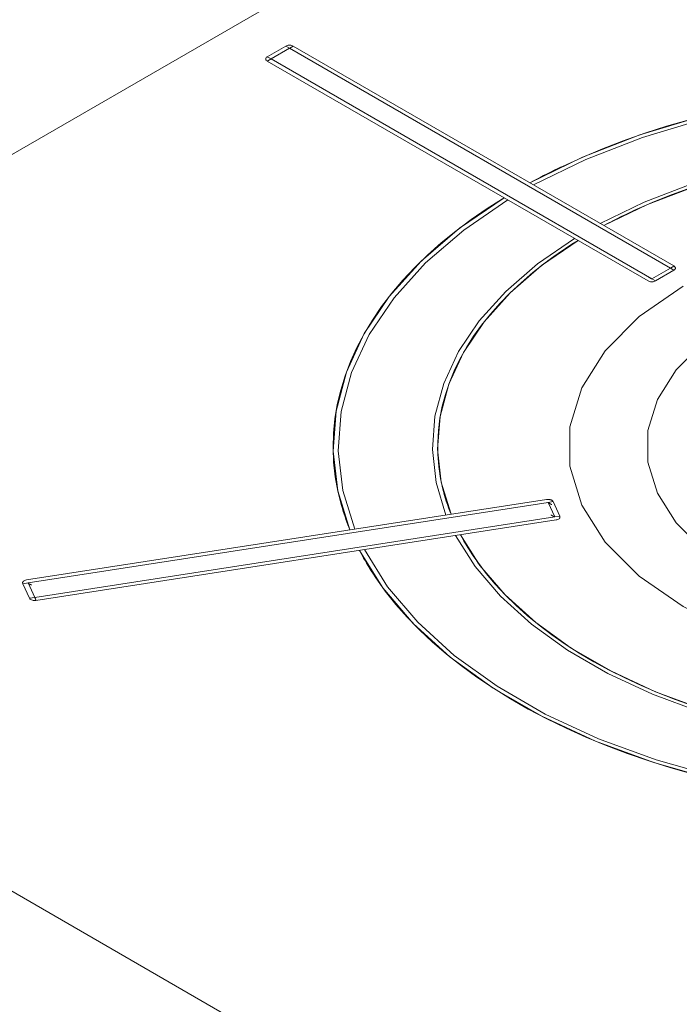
# Model space of a CAD drawing. Header units: millimetres. Extents: x 567 to 934, y -1 to 364.
# Tile 350 of 656: x 735.461 to 735.77, y 7.926 to 8.387. Entities that reach past the tile are written whole.
import ezdxf

# ---------------------------------------------------------------- set-up
doc = ezdxf.new("R2010")
doc.units = ezdxf.units.MM
doc.header["$MEASUREMENT"] = 0
doc.layers.add('ARQ FINA', color=8, linetype='Continuous')
doc.layers.add('G-IMPT', color=8, linetype='Continuous', lineweight=13)

msp = doc.modelspace()

# ---------------------------------------------------------------- linework, layer by layer
at = {"layer": 'ARQ FINA', "lineweight": 5}
for p, q in [((735.19275, 8.17166), (735.92887, 8.59666)), ((735.80474, 7.77833), (735.19275, 8.13166))]:
    msp.add_line(p, q, dxfattribs=at)
at = {"layer": 'G-IMPT', "lineweight": 5}
for p, q in [((735.58531, 8.37498), (735.57665, 8.36998)), ((735.58531, 8.37498), (735.57665, 8.36998)), ((735.58531, 8.37498), (735.57665, 8.36998)), ((735.5871, 8.37394), (735.58531, 8.37498)), ((735.76717, 8.27198), (735.58877, 8.37498)), ((735.58877, 8.37498), (735.76717, 8.27198)), ((735.57844, 8.36894), (735.5871, 8.37394)), ((735.5871, 8.37394), (735.76551, 8.27094)), ((735.57665, 8.36998), (735.57844, 8.36894)), ((735.57665, 8.36798), (735.75505, 8.26498)), ((735.57665, 8.36798), (735.75505, 8.26498)), ((735.75685, 8.26594), (735.57844, 8.36894)), ((735.76551, 8.27094), (735.75685, 8.26594)), ((735.75851, 8.26498), (735.76717, 8.26998)), ((735.75851, 8.26498), (735.76717, 8.26998)), ((735.75851, 8.26498), (735.76717, 8.26998)), ((735.76717, 8.26998), (735.76551, 8.27094)), ((735.75685, 8.26594), (735.75851, 8.26498)), ((735.70754, 8.16261), (735.46384, 8.12491)), ((735.46384, 8.12491), (735.70754, 8.16261)), ((735.46456, 8.12356), (735.70826, 8.16126)), ((735.71054, 8.16161), (735.70826, 8.16126)), ((735.70826, 8.16126), (735.71143, 8.15443)), ((735.71371, 8.15478), (735.71054, 8.16161)), ((735.71371, 8.15478), (735.71054, 8.16161)), ((735.71371, 8.15478), (735.71054, 8.16161)), ((735.71143, 8.15443), (735.46773, 8.11673)), ((735.71143, 8.15443), (735.71371, 8.15478)), ((735.46828, 8.11535), (735.71198, 8.15305)), ((735.46828, 8.11535), (735.71198, 8.15305)), ((735.46456, 8.12356), (735.46211, 8.12318)), ((735.46211, 8.12318), (735.46528, 8.11635)), ((735.46211, 8.12318), (735.46528, 8.11635)), ((735.46211, 8.12318), (735.46528, 8.11635)), ((735.46773, 8.11673), (735.46456, 8.12356)), ((735.46528, 8.11635), (735.46773, 8.11673))]:
    msp.add_line(p, q, dxfattribs=at)
for points in [[(735.58877, 8.37498), (735.58844, 8.37514), (735.58807, 8.37526), (735.58767, 8.37534), (735.58725, 8.37539), (735.58683, 8.37539), (735.5864, 8.37534), (735.586, 8.37526), (735.58563, 8.37514), (735.58531, 8.37498)], [(735.58877, 8.37498), (735.58844, 8.37514), (735.58807, 8.37526), (735.58767, 8.37534), (735.58725, 8.37539), (735.58683, 8.37539), (735.5864, 8.37534), (735.586, 8.37526), (735.58563, 8.37514), (735.58531, 8.37498)], [(735.5871, 8.37394), (735.58711, 8.37394), (735.58712, 8.37395), (735.58712, 8.37395), (735.58713, 8.37395), (735.58714, 8.37396), (735.58714, 8.37396), (735.58715, 8.37397), (735.58716, 8.37397), (735.58717, 8.37398), (735.58718, 8.37399), (735.5872, 8.37399), (735.58722, 8.37401), (735.58725, 8.37402), (735.58725, 8.37402), (735.58725, 8.37402), (735.58725, 8.37402), (735.58725, 8.37403), (735.58725, 8.37403), (735.58726, 8.37403), (735.58726, 8.37403), (735.58726, 8.37403), (735.58726, 8.37403), (735.58726, 8.37403), (735.58727, 8.37403), (735.58727, 8.37404), (735.58727, 8.37404), (735.58727, 8.37404), (735.58728, 8.37404), (735.58728, 8.37404), (735.58728, 8.37404), (735.58728, 8.37404), (735.58729, 8.37405), (735.58729, 8.37405), (735.58729, 8.37405), (735.5873, 8.37405), (735.5873, 8.37405), (735.5873, 8.37405), (735.58731, 8.37406), (735.58731, 8.37406), (735.58731, 8.37406), (735.58732, 8.37406), (735.58732, 8.37406), (735.58732, 8.37407), (735.58733, 8.37407), (735.58733, 8.37407), (735.58733, 8.37407), (735.58734, 8.37408), (735.58734, 8.37408), (735.58735, 8.37408), (735.58735, 8.37408), (735.58736, 8.37409), (735.58736, 8.37409), (735.58737, 8.37409), (735.58737, 8.3741), (735.58738, 8.3741), (735.58738, 8.3741), (735.58739, 8.37411), (735.5874, 8.37411), (735.5874, 8.37411), (735.58741, 8.37412), (735.58742, 8.37412), (735.58743, 8.37413), (735.58743, 8.37413), (735.58744, 8.37414), (735.58745, 8.37414), (735.58746, 8.37415), (735.58747, 8.37415), (735.58748, 8.37416), (735.58749, 8.37416), (735.5875, 8.37417), (735.58751, 8.37418), (735.58752, 8.37418), (735.58754, 8.37419), (735.58755, 8.3742), (735.58757, 8.37421), (735.58758, 8.37422), (735.5876, 8.37423), (735.58762, 8.37424), (735.58764, 8.37425), (735.58766, 8.37426), (735.58768, 8.37428), (735.58771, 8.37429), (735.58773, 8.37431), (735.58776, 8.37432), (735.58779, 8.37434), (735.58782, 8.37436), (735.58786, 8.37438), (735.5879, 8.37441), (735.58794, 8.37443), (735.58799, 8.37446), (735.58804, 8.37449), (735.5881, 8.37453), (735.58816, 8.37457), (735.58823, 8.37461), (735.5883, 8.37465), (735.58838, 8.3747), (735.58845, 8.37475), (735.58853, 8.3748), (735.58861, 8.37485), (735.58868, 8.3749), (735.58873, 8.37494), (735.58877, 8.37497), (735.58877, 8.37498)], [(735.57665, 8.36998), (735.57637, 8.36979), (735.57616, 8.36958), (735.57601, 8.36934), (735.57594, 8.3691), (735.57594, 8.36885), (735.57601, 8.36861), (735.57616, 8.36838), (735.57637, 8.36817), (735.57665, 8.36798)], [(735.57665, 8.36998), (735.57637, 8.36979), (735.57616, 8.36958), (735.57601, 8.36934), (735.57594, 8.3691), (735.57594, 8.36885), (735.57601, 8.36861), (735.57616, 8.36838), (735.57637, 8.36817), (735.57665, 8.36798)], [(735.57665, 8.36798), (735.57665, 8.36798), (735.57667, 8.36798), (735.57669, 8.36799), (735.57672, 8.368), (735.57675, 8.36801), (735.57678, 8.36803), (735.57682, 8.36805), (735.57687, 8.36807), (735.57691, 8.36809), (735.57695, 8.36811), (735.577, 8.36814), (735.57704, 8.36816), (735.57709, 8.36818), (735.57713, 8.36821), (735.57717, 8.36823), (735.57721, 8.36825), (735.57725, 8.36827), (735.57729, 8.36829), (735.57733, 8.36831), (735.57736, 8.36833), (735.57739, 8.36835), (735.57743, 8.36837), (735.57746, 8.36838), (735.57749, 8.3684), (735.57751, 8.36841), (735.57754, 8.36843), (735.57757, 8.36844), (735.57759, 8.36846), (735.57761, 8.36847), (735.57763, 8.36848), (735.57766, 8.36849), (735.57768, 8.3685), (735.57769, 8.36851), (735.57771, 8.36852), (735.57773, 8.36853), (735.57775, 8.36854), (735.57776, 8.36855), (735.57778, 8.36856), (735.57779, 8.36857), (735.57781, 8.36858), (735.57782, 8.36859), (735.57784, 8.36859), (735.57785, 8.3686), (735.57786, 8.36861), (735.57787, 8.36861), (735.57788, 8.36862), (735.57789, 8.36863), (735.5779, 8.36863), (735.57791, 8.36864), (735.57792, 8.36864), (735.57793, 8.36865), (735.57794, 8.36865), (735.57795, 8.36866), (735.57796, 8.36866), (735.57797, 8.36867), (735.57798, 8.36867), (735.57798, 8.36868), (735.57799, 8.36868), (735.578, 8.36869), (735.57801, 8.36869), (735.57801, 8.36869), (735.57802, 8.3687), (735.57803, 8.3687), (735.57803, 8.3687), (735.57804, 8.36871), (735.57804, 8.36871), (735.57805, 8.36871), (735.57806, 8.36872), (735.57806, 8.36872), (735.57807, 8.36872), (735.57807, 8.36873), (735.57808, 8.36873), (735.57808, 8.36873), (735.57809, 8.36874), (735.57809, 8.36874), (735.5781, 8.36874), (735.5781, 8.36874), (735.57811, 8.36875), (735.57811, 8.36875), (735.57811, 8.36875), (735.57812, 8.36875), (735.57812, 8.36875), (735.57813, 8.36876), (735.57813, 8.36876), (735.57813, 8.36876), (735.57814, 8.36876), (735.57814, 8.36877), (735.57814, 8.36877), (735.57815, 8.36877), (735.57815, 8.36877), (735.57815, 8.36877), (735.57816, 8.36877), (735.57816, 8.36878), (735.57816, 8.36878), (735.57817, 8.36878), (735.57817, 8.36878), (735.57817, 8.36878), (735.57817, 8.36879), (735.57818, 8.36879), (735.57818, 8.36879), (735.57818, 8.36879), (735.57819, 8.36879), (735.57819, 8.36879), (735.57819, 8.36879), (735.57819, 8.3688), (735.5782, 8.3688), (735.5782, 8.3688), (735.5782, 8.3688), (735.5782, 8.3688), (735.5782, 8.3688), (735.57821, 8.3688), (735.57821, 8.3688), (735.57821, 8.36881), (735.57821, 8.36881), (735.57822, 8.36881), (735.57822, 8.36881), (735.57822, 8.36881), (735.57822, 8.36881), (735.57822, 8.36881), (735.57823, 8.36881), (735.57823, 8.36882), (735.57823, 8.36882), (735.57823, 8.36882), (735.57823, 8.36882), (735.57823, 8.36882), (735.57824, 8.36882), (735.57826, 8.36884), (735.57829, 8.36885), (735.5783, 8.36886), (735.57832, 8.36887), (735.57833, 8.36887), (735.57834, 8.36888), (735.57835, 8.36889), (735.57836, 8.36889), (735.57837, 8.36889), (735.57837, 8.3689), (735.57838, 8.3689), (735.57838, 8.36891), (735.57839, 8.36891), (735.57839, 8.36891), (735.5784, 8.36891), (735.5784, 8.36892), (735.57841, 8.36892), (735.57841, 8.36892), (735.57841, 8.36892), (735.57842, 8.36892), (735.57842, 8.36893), (735.57842, 8.36893), (735.57843, 8.36893), (735.57843, 8.36893), (735.57843, 8.36893), (735.57844, 8.36893), (735.57844, 8.36894), (735.57844, 8.36894), (735.57844, 8.36894)], [(735.96917, 8.35261), (735.9374, 8.35591), (735.90519, 8.35717), (735.87294, 8.35639), (735.84103, 8.35357), (735.80985, 8.34874), (735.77978, 8.34197), (735.75117, 8.33334), (735.72437, 8.32295), (735.69971, 8.31093)], [(735.96854, 8.35125), (735.93704, 8.35451), (735.90512, 8.35576), (735.87315, 8.35498), (735.84153, 8.35218), (735.81062, 8.3474), (735.78081, 8.34069), (735.75246, 8.33214), (735.72589, 8.32184), (735.70144, 8.30993)], [(735.77425, 8.34048), (735.76375, 8.33742), (735.75348, 8.33413), (735.74344, 8.33059), (735.73365, 8.32683), (735.72413, 8.32285), (735.7149, 8.31865), (735.70596, 8.31424), (735.69971, 8.31093)], [(735.95712, 8.32664), (735.93065, 8.32931), (735.90384, 8.33031), (735.877, 8.32962), (735.85044, 8.32725), (735.82449, 8.32324), (735.79945, 8.31762), (735.77561, 8.31047), (735.75325, 8.30187), (735.73264, 8.29192)], [(735.95648, 8.32528), (735.9303, 8.32791), (735.90377, 8.32889), (735.87721, 8.32821), (735.85094, 8.32587), (735.82526, 8.32189), (735.80048, 8.31634), (735.77689, 8.30927), (735.75477, 8.30076), (735.73437, 8.29092)], [(735.7144, 8.31841), (735.71273, 8.31761), (735.71106, 8.3168), (735.70941, 8.31598), (735.70777, 8.31515), (735.70613, 8.31432), (735.70451, 8.31348), (735.7029, 8.31264), (735.7013, 8.31179), (735.69971, 8.31093)], [(735.73437, 8.29092), (735.74167, 8.29469), (735.74922, 8.29829), (735.75702, 8.30172), (735.76505, 8.30496), (735.77329, 8.30801)], [(735.68759, 8.30393), (735.67969, 8.2989), (735.67215, 8.29369), (735.66498, 8.28831), (735.65818, 8.28277), (735.65178, 8.27708), (735.64577, 8.27125), (735.64017, 8.26528), (735.63499, 8.25918), (735.63024, 8.25297), (735.62592, 8.24666), (735.62204, 8.24025), (735.61861, 8.23376), (735.61563, 8.2272), (735.61311, 8.22057), (735.61105, 8.21388), (735.60945, 8.20716), (735.60832, 8.2004), (735.60766, 8.19362), (735.60747, 8.18684), (735.60775, 8.18005), (735.6085, 8.17328), (735.60972, 8.16653), (735.6114, 8.15981), (735.61355, 8.15314), (735.61538, 8.14835)], [(735.68759, 8.30393), (735.66676, 8.28969), (735.64876, 8.27422), (735.63381, 8.2577), (735.62209, 8.24034), (735.61373, 8.22233), (735.60885, 8.20391), (735.60749, 8.18529), (735.60968, 8.1667), (735.61538, 8.14835)], [(735.68932, 8.30293), (735.66868, 8.28881), (735.65085, 8.27347), (735.63603, 8.2571), (735.62441, 8.23989), (735.61613, 8.22205), (735.61129, 8.20379), (735.60994, 8.18533), (735.6121, 8.1669), (735.61775, 8.14872)], [(735.68759, 8.30393), (735.6861, 8.30301), (735.68462, 8.30209), (735.68316, 8.30116), (735.6817, 8.30022), (735.68026, 8.29928), (735.67884, 8.29833), (735.67742, 8.29737), (735.67602, 8.29641), (735.67462, 8.29544)], [(735.75306, 8.30002), (735.75091, 8.29906), (735.74877, 8.29809), (735.74666, 8.2971), (735.74456, 8.2961), (735.74248, 8.29509), (735.74042, 8.29407), (735.73839, 8.29303), (735.73637, 8.29198), (735.73437, 8.29092)], [(735.72051, 8.28492), (735.70328, 8.27302), (735.68838, 8.26011), (735.67599, 8.24634), (735.66627, 8.23188), (735.65931, 8.2169), (735.65521, 8.20157), (735.65402, 8.18607), (735.65574, 8.17059), (735.66036, 8.15531)], [(735.72224, 8.28392), (735.7052, 8.27214), (735.69046, 8.25937), (735.67821, 8.24575), (735.66859, 8.23144), (735.66171, 8.21661), (735.65765, 8.20145), (735.65647, 8.18611), (735.65817, 8.1708), (735.66273, 8.15568)], [(735.66273, 8.15568), (735.66072, 8.16121), (735.65909, 8.16679), (735.65785, 8.1724), (735.657, 8.17804), (735.65654, 8.18369), (735.65648, 8.18935), (735.6568, 8.195), (735.65752, 8.20064), (735.65863, 8.20626), (735.66012, 8.21185), (735.662, 8.2174), (735.66427, 8.22291), (735.66691, 8.22835), (735.66993, 8.23373), (735.67332, 8.23904), (735.67707, 8.24427), (735.68119, 8.2494), (735.68565, 8.25443), (735.69046, 8.25936), (735.69561, 8.26417), (735.70109, 8.26887), (735.70688, 8.27342), (735.71299, 8.27785), (735.7194, 8.28213), (735.72224, 8.28392)], [(735.72224, 8.28392), (735.7204, 8.28276), (735.71858, 8.2816), (735.71679, 8.28042), (735.71501, 8.27923), (735.71326, 8.27803), (735.71153, 8.27682), (735.70983, 8.2756), (735.70814, 8.27437), (735.70649, 8.27312)], [(735.76551, 8.27094), (735.76551, 8.27094), (735.76552, 8.27095), (735.76552, 8.27095), (735.76553, 8.27095), (735.76554, 8.27096), (735.76554, 8.27096), (735.76555, 8.27097), (735.76556, 8.27097), (735.76557, 8.27098), (735.76558, 8.27099), (735.7656, 8.27099), (735.76562, 8.27101), (735.76565, 8.27102), (735.76565, 8.27102), (735.76565, 8.27102), (735.76565, 8.27102), (735.76565, 8.27103), (735.76566, 8.27103), (735.76566, 8.27103), (735.76566, 8.27103), (735.76566, 8.27103), (735.76566, 8.27103), (735.76567, 8.27103), (735.76567, 8.27103), (735.76567, 8.27104), (735.76567, 8.27104), (735.76568, 8.27104), (735.76568, 8.27104), (735.76568, 8.27104), (735.76568, 8.27104), (735.76569, 8.27104), (735.76569, 8.27105), (735.76569, 8.27105), (735.76569, 8.27105), (735.7657, 8.27105), (735.7657, 8.27105), (735.7657, 8.27105), (735.76571, 8.27106), (735.76571, 8.27106), (735.76571, 8.27106), (735.76572, 8.27106), (735.76572, 8.27106), (735.76572, 8.27107), (735.76573, 8.27107), (735.76573, 8.27107), (735.76574, 8.27107), (735.76574, 8.27108), (735.76574, 8.27108), (735.76575, 8.27108), (735.76575, 8.27108), (735.76576, 8.27109), (735.76576, 8.27109), (735.76577, 8.27109), (735.76577, 8.2711), (735.76578, 8.2711), (735.76579, 8.2711), (735.76579, 8.27111), (735.7658, 8.27111), (735.7658, 8.27111), (735.76581, 8.27112), (735.76582, 8.27112), (735.76583, 8.27113), (735.76583, 8.27113), (735.76584, 8.27114), (735.76585, 8.27114), (735.76586, 8.27115), (735.76587, 8.27115), (735.76588, 8.27116), (735.76589, 8.27116), (735.7659, 8.27117), (735.76591, 8.27118), (735.76593, 8.27118), (735.76594, 8.27119), (735.76595, 8.2712), (735.76597, 8.27121), (735.76598, 8.27122), (735.766, 8.27123), (735.76602, 8.27124), (735.76604, 8.27125), (735.76606, 8.27126), (735.76608, 8.27128), (735.76611, 8.27129), (735.76613, 8.27131), (735.76616, 8.27132), (735.76619, 8.27134), (735.76622, 8.27136), (735.76626, 8.27138), (735.7663, 8.27141), (735.76634, 8.27143), (735.76639, 8.27146), (735.76644, 8.27149), (735.7665, 8.27153), (735.76656, 8.27157), (735.76663, 8.27161), (735.7667, 8.27165), (735.76678, 8.2717), (735.76686, 8.27175), (735.76694, 8.2718), (735.76701, 8.27185), (735.76708, 8.2719), (735.76713, 8.27194), (735.76717, 8.27197), (735.76717, 8.27198)], [(735.76717, 8.26998), (735.76745, 8.27017), (735.76766, 8.27038), (735.76781, 8.27061), (735.76788, 8.27085), (735.76788, 8.2711), (735.76781, 8.27134), (735.76766, 8.27158), (735.76745, 8.27179), (735.76717, 8.27198)], [(735.76717, 8.26998), (735.76745, 8.27017), (735.76766, 8.27038), (735.76781, 8.27061), (735.76788, 8.27085), (735.76788, 8.2711), (735.76781, 8.27134), (735.76766, 8.27158), (735.76745, 8.27179), (735.76717, 8.27198)], [(735.75505, 8.26698), (735.75505, 8.26697), (735.75508, 8.26694), (735.75514, 8.2669), (735.75521, 8.26685), (735.75528, 8.2668), (735.75536, 8.26675), (735.75544, 8.2667), (735.75552, 8.26665), (735.75559, 8.26661), (735.75566, 8.26657), (735.75572, 8.26653), (735.75578, 8.26649), (735.75583, 8.26646), (735.75588, 8.26643), (735.75592, 8.26641), (735.75596, 8.26638), (735.75599, 8.26636), (735.75603, 8.26634), (735.75606, 8.26632), (735.75609, 8.26631), (735.75611, 8.26629), (735.75614, 8.26628), (735.75616, 8.26626), (735.75618, 8.26625), (735.7562, 8.26624), (735.75622, 8.26623), (735.75624, 8.26622), (735.75625, 8.26621), (735.75627, 8.2662), (735.75628, 8.26619), (735.75629, 8.26618), (735.75631, 8.26618), (735.75632, 8.26617), (735.75633, 8.26616), (735.75634, 8.26616), (735.75635, 8.26615), (735.75636, 8.26615), (735.75637, 8.26614), (735.75638, 8.26614), (735.75639, 8.26613), (735.75639, 8.26613), (735.7564, 8.26612), (735.75641, 8.26612), (735.75641, 8.26611), (735.75642, 8.26611), (735.75643, 8.26611), (735.75643, 8.2661), (735.75644, 8.2661), (735.75645, 8.2661), (735.75645, 8.26609), (735.75646, 8.26609), (735.75646, 8.26609), (735.75647, 8.26608), (735.75647, 8.26608), (735.75648, 8.26608), (735.75648, 8.26608), (735.75648, 8.26607), (735.75649, 8.26607), (735.75649, 8.26607), (735.7565, 8.26607), (735.7565, 8.26606), (735.7565, 8.26606), (735.75651, 8.26606), (735.75651, 8.26606), (735.75651, 8.26606), (735.75652, 8.26605), (735.75652, 8.26605), (735.75652, 8.26605), (735.75653, 8.26605), (735.75653, 8.26605), (735.75653, 8.26605), (735.75653, 8.26604), (735.75654, 8.26604), (735.75654, 8.26604), (735.75654, 8.26604), (735.75654, 8.26604), (735.75655, 8.26604), (735.75655, 8.26604), (735.75655, 8.26603), (735.75655, 8.26603), (735.75656, 8.26603), (735.75656, 8.26603), (735.75656, 8.26603), (735.75656, 8.26603), (735.75656, 8.26603), (735.75657, 8.26603), (735.75657, 8.26602), (735.75657, 8.26602), (735.75657, 8.26602), (735.75657, 8.26602), (735.7566, 8.26601), (735.75662, 8.26599), (735.75664, 8.26599), (735.75665, 8.26598), (735.75666, 8.26597), (735.75667, 8.26597), (735.75668, 8.26596), (735.75668, 8.26596), (735.75669, 8.26595), (735.7567, 8.26595), (735.7567, 8.26595), (735.75671, 8.26594), (735.75671, 8.26594)], [(735.75505, 8.26498), (735.75537, 8.26482), (735.75574, 8.2647), (735.75615, 8.26461), (735.75657, 8.26457), (735.75699, 8.26457), (735.75741, 8.26461), (735.75781, 8.2647), (735.75818, 8.26482), (735.75851, 8.26498)], [(735.75505, 8.26498), (735.75537, 8.26482), (735.75574, 8.2647), (735.75615, 8.26461), (735.75657, 8.26457), (735.75699, 8.26457), (735.75741, 8.26461), (735.75781, 8.2647), (735.75818, 8.26482), (735.75851, 8.26498)], [(735.7715, 8.26248), (735.75092, 8.24832), (735.73491, 8.2323), (735.72395, 8.21493), (735.71839, 8.19672), (735.71839, 8.17823), (735.72395, 8.16003), (735.73491, 8.14265), (735.75092, 8.12664), (735.7715, 8.11248), (735.79603, 8.10059), (735.82377, 8.09135), (735.85386, 8.08503), (735.88539, 8.08182), (735.91742, 8.08182), (735.94895, 8.08503), (735.97905, 8.09135), (736.00678, 8.10059), (736.03131, 8.11248)], [(735.79748, 8.24748), (735.78102, 8.23615), (735.76821, 8.22334), (735.75944, 8.20944), (735.755, 8.19487), (735.755, 8.18008), (735.75944, 8.16552), (735.76821, 8.15162), (735.78102, 8.13881), (735.79748, 8.12748), (735.81711, 8.11797), (735.83929, 8.11058), (735.86337, 8.10552), (735.8886, 8.10295), (735.91421, 8.10295), (735.93944, 8.10552), (735.96352, 8.11058), (735.9857, 8.11797), (736.00533, 8.12748)], [(735.65843, 8.16957), (735.65879, 8.16802), (735.65918, 8.16647), (735.65959, 8.16492), (735.66004, 8.16337), (735.66052, 8.16182), (735.66103, 8.16028), (735.66157, 8.15874), (735.66213, 8.15721), (735.66273, 8.15568)], [(735.61151, 8.15944), (735.61187, 8.1582), (735.61226, 8.15697), (735.61266, 8.15573), (735.61307, 8.1545), (735.6135, 8.15326), (735.61395, 8.15203), (735.61441, 8.15081), (735.61489, 8.14958), (735.61538, 8.14835)], [(735.71054, 8.16161), (735.71047, 8.16173), (735.71039, 8.16184), (735.71029, 8.16195), (735.71018, 8.16206), (735.71005, 8.16215), (735.7099, 8.16224), (735.70975, 8.16233), (735.70958, 8.1624), (735.7094, 8.16247), (735.70921, 8.16253), (735.70901, 8.16257), (735.70881, 8.16261), (735.7086, 8.16264), (735.70839, 8.16265), (735.70817, 8.16266), (735.70796, 8.16265), (735.70775, 8.16264), (735.70754, 8.16261)], [(735.71054, 8.16161), (735.71047, 8.16173), (735.71039, 8.16184), (735.71029, 8.16195), (735.71018, 8.16206), (735.71005, 8.16215), (735.7099, 8.16224), (735.70975, 8.16233), (735.70958, 8.1624), (735.7094, 8.16247), (735.70921, 8.16253), (735.70901, 8.16257), (735.70881, 8.16261), (735.7086, 8.16264), (735.70839, 8.16265), (735.70817, 8.16266), (735.70796, 8.16265), (735.70775, 8.16264), (735.70754, 8.16261)], [(735.70811, 8.16121), (735.70811, 8.1612), (735.70812, 8.1612), (735.70812, 8.1612), (735.70813, 8.16119), (735.70814, 8.16119), (735.70814, 8.16118), (735.70815, 8.16118), (735.70816, 8.16117), (735.70817, 8.16117), (735.70819, 8.16116), (735.7082, 8.16115), (735.70822, 8.16114), (735.70825, 8.16113), (735.70825, 8.16112), (735.70825, 8.16112), (735.70825, 8.16112), (735.70826, 8.16112), (735.70826, 8.16112), (735.70826, 8.16112), (735.70826, 8.16112), (735.70826, 8.16112), (735.70827, 8.16112), (735.70827, 8.16111), (735.70827, 8.16111), (735.70827, 8.16111), (735.70827, 8.16111), (735.70828, 8.16111), (735.70828, 8.16111), (735.70828, 8.16111), (735.70828, 8.1611), (735.70829, 8.1611), (735.70829, 8.1611), (735.70829, 8.1611), (735.7083, 8.1611), (735.7083, 8.1611), (735.7083, 8.16109), (735.70831, 8.16109), (735.70831, 8.16109), (735.70831, 8.16109), (735.70832, 8.16109), (735.70832, 8.16109), (735.70832, 8.16108), (735.70833, 8.16108), (735.70833, 8.16108), (735.70833, 8.16108), (735.70834, 8.16107), (735.70834, 8.16107), (735.70835, 8.16107), (735.70835, 8.16107), (735.70836, 8.16106), (735.70836, 8.16106), (735.70837, 8.16106), (735.70837, 8.16106), (735.70838, 8.16105), (735.70838, 8.16105), (735.70839, 8.16105), (735.70839, 8.16104), (735.7084, 8.16104), (735.70841, 8.16103), (735.70841, 8.16103), (735.70842, 8.16103), (735.70843, 8.16102), (735.70844, 8.16102), (735.70845, 8.16101), (735.70845, 8.16101), (735.70846, 8.161), (735.70847, 8.161), (735.70848, 8.16099), (735.70849, 8.16098), (735.70851, 8.16098), (735.70852, 8.16097), (735.70853, 8.16096), (735.70854, 8.16096), (735.70856, 8.16095), (735.70857, 8.16094), (735.70859, 8.16093), (735.70861, 8.16092), (735.70863, 8.16091), (735.70865, 8.1609), (735.70867, 8.16089), (735.70869, 8.16087), (735.70872, 8.16086), (735.70874, 8.16085), (735.70877, 8.16083), (735.7088, 8.16081), (735.70884, 8.16079), (735.70888, 8.16077), (735.70892, 8.16075), (735.70896, 8.16072), (735.70901, 8.1607), (735.70907, 8.16067), (735.70912, 8.16063), (735.70919, 8.1606), (735.70926, 8.16056), (735.70934, 8.16052), (735.70942, 8.16047), (735.70951, 8.16043), (735.7096, 8.16038), (735.70969, 8.16034), (735.70977, 8.1603), (735.70984, 8.16027), (735.70988, 8.16025), (735.7099, 8.16024)], [(735.70961, 8.15541), (735.70962, 8.1554), (735.70965, 8.15537), (735.7097, 8.15534), (735.70977, 8.15529), (735.70985, 8.15524), (735.70993, 8.15519), (735.71001, 8.15514), (735.71008, 8.15509), (735.71015, 8.15504), (735.71022, 8.155), (735.71028, 8.15496), (735.71034, 8.15493), (735.71039, 8.1549), (735.71044, 8.15487), (735.71048, 8.15484), (735.71052, 8.15482), (735.71056, 8.1548), (735.71059, 8.15478), (735.71062, 8.15476), (735.71065, 8.15474), (735.71068, 8.15473), (735.7107, 8.15471), (735.71072, 8.1547), (735.71074, 8.15469), (735.71076, 8.15468), (735.71078, 8.15467), (735.7108, 8.15466), (735.71081, 8.15465), (735.71083, 8.15464), (735.71084, 8.15463), (735.71086, 8.15462), (735.71087, 8.15461), (735.71088, 8.15461), (735.71089, 8.1546), (735.7109, 8.15459), (735.71091, 8.15459), (735.71092, 8.15458), (735.71093, 8.15458), (735.71094, 8.15457), (735.71095, 8.15457), (735.71096, 8.15456), (735.71096, 8.15456), (735.71097, 8.15455), (735.71098, 8.15455), (735.71098, 8.15455), (735.71099, 8.15454), (735.711, 8.15454), (735.711, 8.15454), (735.71101, 8.15453), (735.71101, 8.15453), (735.71102, 8.15453), (735.71102, 8.15452), (735.71103, 8.15452), (735.71103, 8.15452), (735.71104, 8.15452), (735.71104, 8.15451), (735.71105, 8.15451), (735.71105, 8.15451), (735.71106, 8.15451), (735.71106, 8.1545), (735.71106, 8.1545), (735.71107, 8.1545), (735.71107, 8.1545), (735.71107, 8.15449), (735.71108, 8.15449), (735.71108, 8.15449), (735.71108, 8.15449), (735.71109, 8.15449), (735.71109, 8.15449), (735.71109, 8.15448), (735.71109, 8.15448), (735.7111, 8.15448), (735.7111, 8.15448), (735.7111, 8.15448), (735.7111, 8.15448), (735.71111, 8.15448), (735.71111, 8.15447), (735.71111, 8.15447), (735.71111, 8.15447), (735.71112, 8.15447), (735.71112, 8.15447), (735.71112, 8.15447), (735.71112, 8.15447), (735.71112, 8.15446), (735.71113, 8.15446), (735.71113, 8.15446), (735.71113, 8.15446), (735.71113, 8.15446), (735.71113, 8.15446), (735.71114, 8.15446), (735.71116, 8.15444), (735.71118, 8.15443), (735.7112, 8.15442), (735.71121, 8.15441), (735.71122, 8.15441), (735.71123, 8.1544), (735.71124, 8.1544), (735.71125, 8.15439), (735.71125, 8.15439), (735.71126, 8.15439), (735.71127, 8.15438), (735.71127, 8.15438), (735.71128, 8.15438)], [(735.71198, 8.15305), (735.71238, 8.15313), (735.71275, 8.15326), (735.71307, 8.15341), (735.71335, 8.1536), (735.71356, 8.15382), (735.71371, 8.15405), (735.71378, 8.15429), (735.71378, 8.15454), (735.71371, 8.15478)], [(735.71198, 8.15305), (735.71238, 8.15313), (735.71275, 8.15326), (735.71307, 8.15341), (735.71335, 8.1536), (735.71356, 8.15382), (735.71371, 8.15405), (735.71378, 8.15429), (735.71378, 8.15454), (735.71371, 8.15478)], [(735.6648, 8.14575), (735.67403, 8.13118), (735.68595, 8.11728), (735.7004, 8.1042), (735.71723, 8.09211), (735.73623, 8.08114), (735.75717, 8.07143), (735.77982, 8.06308), (735.8039, 8.0562), (735.82913, 8.05087)], [(735.77614, 8.06595), (735.76782, 8.06894), (735.75972, 8.07212), (735.75184, 8.07548), (735.7442, 8.07902), (735.73682, 8.08274), (735.7297, 8.08662), (735.72285, 8.09067), (735.71628, 8.09487), (735.71002, 8.09922), (735.70406, 8.10371), (735.69841, 8.10833), (735.69309, 8.11308), (735.68811, 8.11795), (735.68346, 8.12293), (735.67916, 8.12801), (735.67522, 8.13319), (735.67164, 8.13846), (735.66843, 8.1438), (735.66717, 8.14612)], [(735.66717, 8.14612), (735.67631, 8.13171), (735.6881, 8.11795), (735.70241, 8.10502), (735.71906, 8.09305), (735.73785, 8.0822), (735.75858, 8.07259), (735.78098, 8.06433), (735.80481, 8.05752), (735.82977, 8.05224)], [(735.66717, 8.14612), (735.66798, 8.14462), (735.66881, 8.14313), (735.66968, 8.14164), (735.67058, 8.14016), (735.6715, 8.13868), (735.67245, 8.13721), (735.67343, 8.13575), (735.67444, 8.13429), (735.67548, 8.13284)], [(735.61982, 8.13879), (735.62342, 8.13233), (735.62746, 8.12596), (735.63194, 8.11968), (735.63685, 8.11351), (735.64219, 8.10746), (735.64794, 8.10154), (735.65409, 8.09576), (735.66064, 8.09012), (735.66758, 8.08464), (735.67489, 8.07933), (735.68256, 8.07418), (735.69058, 8.06922), (735.69894, 8.06445), (735.70763, 8.05987), (735.71662, 8.0555), (735.72591, 8.05134), (735.73548, 8.0474), (735.74531, 8.04368), (735.7554, 8.04019), (735.76572, 8.03694), (735.77625, 8.03392)], [(735.61982, 8.13879), (735.63077, 8.12126), (735.64498, 8.10453), (735.66228, 8.08879), (735.68246, 8.07425), (735.70529, 8.06107), (735.73048, 8.04942), (735.75773, 8.03943), (735.78671, 8.03122), (735.81708, 8.02491)], [(735.61982, 8.13879), (735.62045, 8.13759), (735.6211, 8.13639), (735.62177, 8.13519), (735.62244, 8.134), (735.62314, 8.13281), (735.62385, 8.13162), (735.62457, 8.13043), (735.62531, 8.12925), (735.62607, 8.12807)], [(735.62219, 8.13916), (735.63304, 8.12178), (735.64713, 8.1052), (735.66428, 8.0896), (735.68429, 8.07519), (735.70691, 8.06213), (735.73188, 8.05057), (735.75889, 8.04067), (735.78762, 8.03254), (735.81771, 8.02627)], [(735.46384, 8.12491), (735.46344, 8.12483), (735.46307, 8.1247), (735.46274, 8.12454), (735.46247, 8.12436), (735.46225, 8.12414), (735.46211, 8.12391), (735.46203, 8.12367), (735.46203, 8.12342), (735.46211, 8.12318)], [(735.46384, 8.12491), (735.46344, 8.12483), (735.46307, 8.1247), (735.46274, 8.12454), (735.46247, 8.12436), (735.46225, 8.12414), (735.46211, 8.12391), (735.46203, 8.12367), (735.46203, 8.12342), (735.46211, 8.12318)], [(735.46441, 8.12351), (735.46441, 8.1235), (735.46442, 8.1235), (735.46442, 8.1235), (735.46443, 8.12349), (735.46444, 8.12349), (735.46444, 8.12348), (735.46445, 8.12348), (735.46446, 8.12347), (735.46447, 8.12347), (735.46448, 8.12346), (735.4645, 8.12345), (735.46452, 8.12344), (735.46455, 8.12343), (735.46455, 8.12342), (735.46455, 8.12342), (735.46455, 8.12342), (735.46455, 8.12342), (735.46456, 8.12342), (735.46456, 8.12342), (735.46456, 8.12342), (735.46456, 8.12342), (735.46457, 8.12341), (735.46457, 8.12341), (735.46457, 8.12341), (735.46457, 8.12341), (735.46457, 8.12341), (735.46458, 8.12341), (735.46458, 8.12341), (735.46458, 8.12341), (735.46458, 8.1234), (735.46459, 8.1234), (735.46459, 8.1234), (735.46459, 8.1234), (735.4646, 8.1234), (735.4646, 8.1234), (735.4646, 8.12339), (735.4646, 8.12339), (735.46461, 8.12339), (735.46461, 8.12339), (735.46461, 8.12339), (735.46462, 8.12338), (735.46462, 8.12338), (735.46463, 8.12338), (735.46463, 8.12338), (735.46463, 8.12338), (735.46464, 8.12337), (735.46464, 8.12337), (735.46465, 8.12337), (735.46465, 8.12337), (735.46466, 8.12336), (735.46466, 8.12336), (735.46467, 8.12336), (735.46467, 8.12335), (735.46468, 8.12335), (735.46468, 8.12335), (735.46469, 8.12334), (735.46469, 8.12334), (735.4647, 8.12334), (735.46471, 8.12333), (735.46471, 8.12333), (735.46472, 8.12333), (735.46473, 8.12332), (735.46474, 8.12332), (735.46475, 8.12331), (735.46475, 8.12331), (735.46476, 8.1233), (735.46477, 8.1233), (735.46478, 8.12329), (735.46479, 8.12328), (735.46481, 8.12328), (735.46482, 8.12327), (735.46483, 8.12326), (735.46484, 8.12326), (735.46486, 8.12325), (735.46487, 8.12324), (735.46489, 8.12323), (735.46491, 8.12322), (735.46493, 8.12321), (735.46495, 8.1232), (735.46497, 8.12319), (735.46499, 8.12317), (735.46502, 8.12316), (735.46504, 8.12314), (735.46507, 8.12313), (735.4651, 8.12311), (735.46514, 8.12309), (735.46517, 8.12307), (735.46522, 8.12305), (735.46526, 8.12302), (735.46531, 8.123), (735.46536, 8.12297), (735.46542, 8.12293), (735.46549, 8.1229), (735.46556, 8.12286), (735.46564, 8.12282), (735.46572, 8.12277), (735.46581, 8.12273), (735.4659, 8.12268), (735.46599, 8.12264), (735.46607, 8.1226), (735.46613, 8.12257), (735.46618, 8.12255), (735.4662, 8.12254)], [(735.46828, 8.11535), (735.46828, 8.11535), (735.46828, 8.11536), (735.46828, 8.11538), (735.46828, 8.11539), (735.46827, 8.11542), (735.46827, 8.11544), (735.46826, 8.11547), (735.46825, 8.1155), (735.46824, 8.11554), (735.46823, 8.11557), (735.46821, 8.1156), (735.4682, 8.11564), (735.46819, 8.11567), (735.46818, 8.1157), (735.46816, 8.11574), (735.46815, 8.11577), (735.46814, 8.1158), (735.46813, 8.11583), (735.46812, 8.11586), (735.4681, 8.11588), (735.46809, 8.11591), (735.46808, 8.11593), (735.46807, 8.11596), (735.46806, 8.11598), (735.46806, 8.116), (735.46805, 8.11602), (735.46804, 8.11604), (735.46803, 8.11606), (735.46802, 8.11608), (735.46802, 8.11609), (735.46801, 8.11611), (735.468, 8.11613), (735.468, 8.11614), (735.46799, 8.11616), (735.46798, 8.11617), (735.46798, 8.11618), (735.46797, 8.11619), (735.46797, 8.11621), (735.46796, 8.11622), (735.46796, 8.11623), (735.46795, 8.11624), (735.46795, 8.11625), (735.46794, 8.11626), (735.46794, 8.11627), (735.46794, 8.11628), (735.46793, 8.11629), (735.46793, 8.1163), (735.46792, 8.1163), (735.46792, 8.11631), (735.46792, 8.11632), (735.46791, 8.11633), (735.46791, 8.11633), (735.46791, 8.11634), (735.4679, 8.11635), (735.4679, 8.11635), (735.4679, 8.11636), (735.4679, 8.11637), (735.46789, 8.11637), (735.46789, 8.11638), (735.46789, 8.11638), (735.46789, 8.11639), (735.46788, 8.11639), (735.46788, 8.1164), (735.46788, 8.1164), (735.46788, 8.11641), (735.46788, 8.11641), (735.46787, 8.11642), (735.46787, 8.11642), (735.46787, 8.11643), (735.46787, 8.11643), (735.46787, 8.11644), (735.46786, 8.11644), (735.46786, 8.11644), (735.46786, 8.11645), (735.46786, 8.11645), (735.46786, 8.11645), (735.46786, 8.11646), (735.46785, 8.11646), (735.46785, 8.11646), (735.46785, 8.11647), (735.46785, 8.11647), (735.46785, 8.11647), (735.46785, 8.11648), (735.46785, 8.11648), (735.46784, 8.11648), (735.46784, 8.11649), (735.46784, 8.11649), (735.46784, 8.11649), (735.46784, 8.11649), (735.46784, 8.1165), (735.46784, 8.1165), (735.46784, 8.1165), (735.46783, 8.1165), (735.46783, 8.11651), (735.46783, 8.11651), (735.46783, 8.11651), (735.46783, 8.11651), (735.46783, 8.11652), (735.46783, 8.11652), (735.46783, 8.11652), (735.46783, 8.11652), (735.46783, 8.11652), (735.46782, 8.11653), (735.46782, 8.11653), (735.46782, 8.11653), (735.46782, 8.11653), (735.46782, 8.11653), (735.46782, 8.11654), (735.46782, 8.11654), (735.46782, 8.11654), (735.46782, 8.11654), (735.46782, 8.11654), (735.46782, 8.11654), (735.46782, 8.11655), (735.46781, 8.11655), (735.46781, 8.11655), (735.46781, 8.11655), (735.46781, 8.11655), (735.46781, 8.11655), (735.46781, 8.11656), (735.46781, 8.11656), (735.46781, 8.11656), (735.46781, 8.11656), (735.46781, 8.11656), (735.46781, 8.11656), (735.46781, 8.11656), (735.4678, 8.11659), (735.46779, 8.1166), (735.46778, 8.11662), (735.46778, 8.11663), (735.46777, 8.11664), (735.46777, 8.11665), (735.46777, 8.11665), (735.46776, 8.11666), (735.46776, 8.11667), (735.46776, 8.11667), (735.46776, 8.11668), (735.46775, 8.11668), (735.46775, 8.11668), (735.46775, 8.11669), (735.46775, 8.11669), (735.46775, 8.1167), (735.46775, 8.1167), (735.46774, 8.1167), (735.46774, 8.1167), (735.46774, 8.11671), (735.46774, 8.11671), (735.46774, 8.11671), (735.46774, 8.11671), (735.46774, 8.11672), (735.46774, 8.11672), (735.46774, 8.11672), (735.46773, 8.11672), (735.46773, 8.11673), (735.46773, 8.11673)], [(735.46528, 8.11635), (735.46542, 8.11612), (735.46564, 8.1159), (735.46591, 8.11571), (735.46624, 8.11556), (735.46661, 8.11543), (735.46701, 8.11535), (735.46743, 8.11531), (735.46786, 8.11531), (735.46828, 8.11535)], [(735.46528, 8.11635), (735.46542, 8.11612), (735.46564, 8.1159), (735.46591, 8.11571), (735.46624, 8.11556), (735.46661, 8.11543), (735.46701, 8.11535), (735.46743, 8.11531), (735.46786, 8.11531), (735.46828, 8.11535)]]:
    msp.add_lwpolyline(points, dxfattribs=at)

doc.saveas('drawing.dxf')
